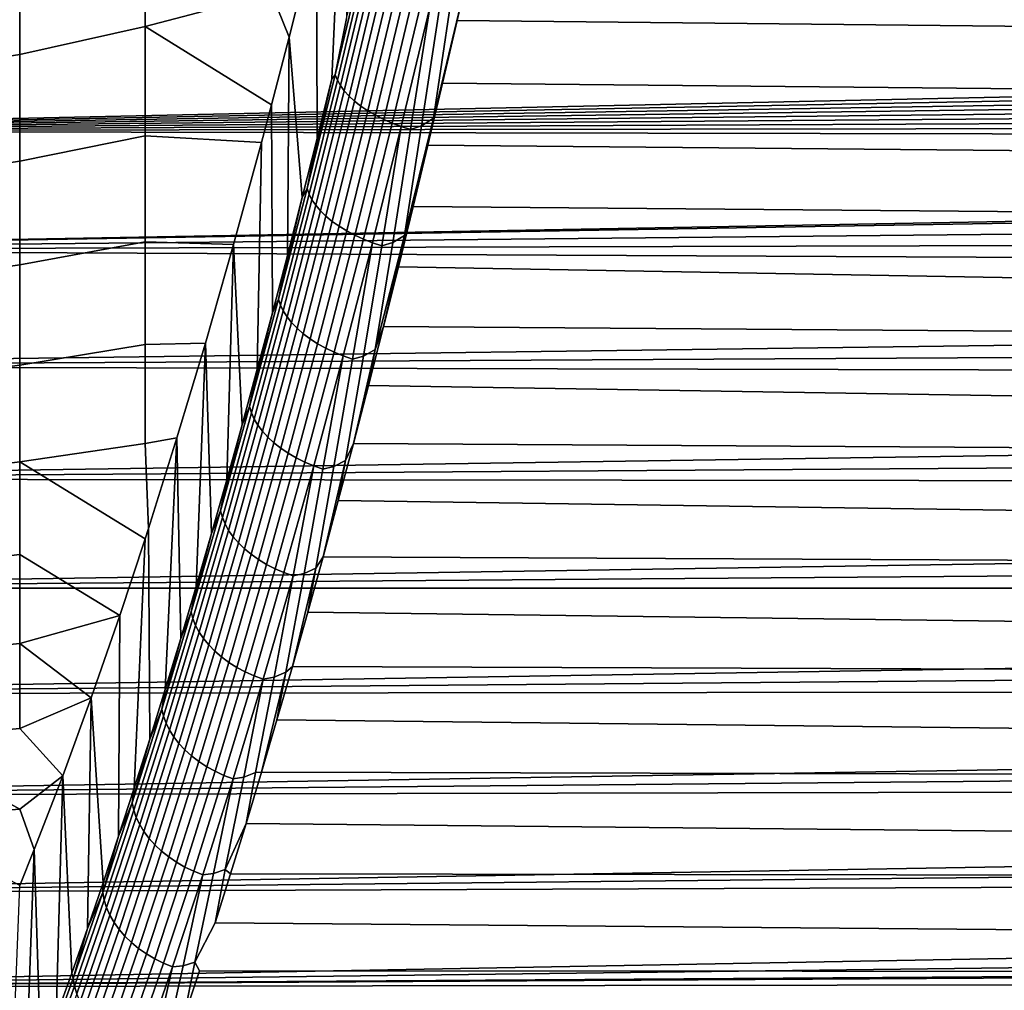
# Model space of a CAD drawing. Header units: metres. Extents: x -32 to 117, y -314 to 32.
# Tile 319 of 380: x 65.6 to 73.57, y -21.42 to -13.56. Entities that reach past the tile are written whole.
import ezdxf

# ---------------------------------------------------------------- set-up
doc = ezdxf.new("R2010")
doc.units = ezdxf.units.M
doc.layers.add('solid_24_501_064_XXX', color=7, linetype='CONTINUOUS')

msp = doc.modelspace()

# ---------------------------------------------------------------- linework, layer by layer
at = {"layer": 'solid_24_501_064_XXX'}
for points in [[(68.125404, -14.038604, 28.347267), (68.006111, -14.5215, 28.644548), (68.001778, -12.819158, 30.098476), (68.220261, -11.915163, 29.570524)], [(68.152641, -14.00609, 28.237255), (68.125404, -14.038604, 28.347267), (68.220261, -11.915163, 29.570524), (68.243759, -13.550085, 28.060299)], [(66.614128, -12.705283, 30.234756), (66.614128, -13.614175, 30.79141), (65.597748, -13.84032, 31.151415), (65.597748, -12.950498, 30.587328)], [(67.636871, -13.345515, 30.460508), (66.614128, -13.614175, 30.79141), (66.614128, -12.705283, 30.234756)], [(68.001778, -12.819158, 30.098476), (67.780106, -13.699434, 30.665112), (67.636871, -13.345515, 30.460508)], [(68.006111, -14.5215, 28.644548), (67.885887, -14.998679, 28.952055), (67.780106, -13.699434, 30.665112), (68.001778, -12.819158, 30.098476)], [(65.597748, -12.950498, 30.587328), (65.597748, -13.84032, 31.151415), (64.589394, -13.996838, 31.520662), (64.589394, -13.113107, 30.943857)], [(68.37822, -13.063891, 27.699589), (68.152641, -14.00609, 28.237255), (68.243759, -13.550085, 28.060299), (68.361282, -13.055412, 27.783342)], [(68.152641, -14.00609, 28.237255), (68.37822, -13.063891, 27.699589), (68.395721, -13.104154, 27.633244), (68.169525, -14.048943, 28.172388)], [(68.169525, -14.048943, 28.172388), (68.395721, -13.104154, 27.633244), (68.420685, -13.144733, 27.569532), (68.193886, -14.092061, 28.110125)], [(68.193886, -14.092061, 28.110125), (68.420685, -13.144733, 27.569532), (68.452858, -13.185231, 27.509081), (68.225464, -14.13502, 28.051079)], [(68.225464, -14.13502, 28.051079), (68.452858, -13.185231, 27.509081), (68.491913, -13.225245, 27.452492), (68.263954, -14.177396, 27.995836)], [(68.263954, -14.177396, 27.995836), (68.491913, -13.225245, 27.452492), (68.537476, -13.264378, 27.40032), (68.308983, -14.218767, 27.944942)], [(68.308983, -14.218767, 27.944942), (68.537476, -13.264378, 27.40032), (68.589096, -13.302245, 27.353085), (68.3601, -14.258726, 27.898899)], [(68.3601, -14.258726, 27.898899), (68.589096, -13.302245, 27.353085), (68.646248, -13.338471, 27.311251), (68.416794, -14.296878, 27.858166)], [(67.780106, -13.699434, 30.665112), (67.63723, -14.247737, 31.046339), (66.614128, -13.614175, 30.79141), (67.636871, -13.345515, 30.460508)], [(68.416794, -14.296878, 27.858166), (68.646248, -13.338471, 27.311251), (68.708382, -13.372699, 27.275232), (68.478508, -14.332844, 27.823141)], [(68.478508, -14.332844, 27.823141), (68.708382, -13.372699, 27.275232), (68.774872, -13.404588, 27.245388), (68.544632, -14.36627, 27.794172)], [(68.948433, -14.35717, 27.672234), (69.179893, -13.385582, 27.124582), (69.139023, -13.564733, 27.221781)], [(69.083244, -13.449926, 27.163891), (69.179893, -13.385582, 27.124582), (68.948433, -14.35717, 27.672234)], [(69.179893, -13.385582, 27.124582), (115.239403, -13.55326, 27.215508), (115.299675, -14.042173, 27.489096), (69.139023, -13.564733, 27.221781)], [(60.964645, -13.470487, 76.837059), (60.920521, -14.459166, 76.274841), (99.7435, -13.620409, 76.755165), (99.90731, -13.521148, 76.809517)], [(68.544632, -14.36627, 27.794172), (68.774872, -13.404588, 27.245388), (68.845078, -13.433824, 27.222012), (68.614517, -14.396825, 27.771547)], [(68.614517, -14.396825, 27.771547), (68.845078, -13.433824, 27.222012), (68.918282, -13.460117, 27.205332), (68.687469, -14.424207, 27.755489)], [(68.687469, -14.424207, 27.755489), (68.918282, -13.460117, 27.205332), (68.762756, -14.448144, 27.746157)], [(68.918282, -13.460117, 27.205332), (68.993782, -13.48321, 27.195517), (68.852005, -14.417721, 27.713455), (68.762756, -14.448144, 27.746157)], [(68.993782, -13.48321, 27.195517), (69.083244, -13.449926, 27.163891), (68.948433, -14.35717, 27.672234), (68.852005, -14.417721, 27.713455)], [(60.920521, -14.459166, 76.274841), (99.583443, -13.723071, 76.698402), (99.7435, -13.620409, 76.755165)], [(66.614128, -13.614175, 30.79141), (66.614128, -14.498718, 31.385996), (65.597748, -14.705609, 31.752457), (65.597748, -13.84032, 31.151415)], [(67.63723, -14.247737, 31.046339), (67.555916, -14.553268, 31.268784), (66.614128, -14.498718, 31.385996), (66.614128, -13.614175, 30.79141)], [(68.948433, -14.35717, 27.672234), (69.139023, -13.564733, 27.221781), (69.021645, -14.072737, 27.506624)], [(69.139023, -13.564733, 27.221781), (115.299675, -14.042173, 27.489096), (115.357117, -14.524732, 27.771826), (69.021645, -14.072737, 27.506624)], [(67.7649, -15.469489, 29.269394), (67.643311, -15.933297, 29.596186), (67.63723, -14.247737, 31.046339), (67.780106, -13.699434, 30.665112)], [(67.885887, -14.998679, 28.952055), (67.7649, -15.469489, 29.269394), (67.780106, -13.699434, 30.665112)], [(60.920521, -14.459166, 76.274841), (99.426781, -13.829388, 76.639038), (99.583443, -13.723071, 76.698402)], [(60.920521, -14.459166, 76.274841), (99.273544, -13.939275, 76.577042), (99.426781, -13.829388, 76.639038)], [(65.597748, -13.84032, 31.151415), (65.597748, -14.705609, 31.752457), (64.589394, -14.855234, 32.134533), (64.589394, -13.996838, 31.520662)], [(60.920521, -14.459166, 76.274841), (99.124146, -14.052341, 76.512573), (99.273544, -13.939275, 76.577042)], [(67.92408, -14.925831, 28.811316), (68.125404, -14.038604, 28.347267), (68.152641, -14.00609, 28.237255)], [(67.92408, -14.925831, 28.811316), (68.152641, -14.00609, 28.237255), (68.169525, -14.048943, 28.172388), (67.940346, -14.971206, 28.748024)], [(60.920521, -14.459166, 76.274841), (98.979012, -14.168194, 76.445801), (99.124146, -14.052341, 76.512573)], [(67.92408, -14.925831, 28.811316), (68.006111, -14.5215, 28.644548), (68.125404, -14.038604, 28.347267)], [(67.940346, -14.971206, 28.748024), (68.169525, -14.048943, 28.172388), (68.193886, -14.092061, 28.110125), (67.964088, -15.016798, 28.687305)], [(67.964088, -15.016798, 28.687305), (68.193886, -14.092061, 28.110125), (68.225464, -14.13502, 28.051079), (67.995071, -15.062157, 28.629757)], [(69.021645, -14.072737, 27.506624), (115.357117, -14.524732, 27.771826), (115.411705, -15.000809, 28.06356), (68.903442, -14.574923, 27.801975)], [(68.948433, -14.35717, 27.672234), (69.021645, -14.072737, 27.506624), (68.903442, -14.574923, 27.801975)], [(60.920521, -14.459166, 76.274841), (98.837967, -14.287019, 76.376549), (98.979012, -14.168194, 76.445801)], [(67.995071, -15.062157, 28.629757), (68.225464, -14.13502, 28.051079), (68.263954, -14.177396, 27.995836), (68.03299, -15.106833, 28.575951)], [(68.03299, -15.106833, 28.575951), (68.263954, -14.177396, 27.995836), (68.308983, -14.218767, 27.944942), (68.077477, -15.150386, 28.526417)], [(67.643311, -15.933297, 29.596186), (67.520988, -16.390551, 29.932745), (67.555916, -14.553268, 31.268784), (67.63723, -14.247737, 31.046339)], [(68.077477, -15.150386, 28.526417), (68.308983, -14.218767, 27.944942), (68.3601, -14.258726, 27.898899), (68.128082, -15.192384, 28.481647)], [(68.128082, -15.192384, 28.481647), (68.3601, -14.258726, 27.898899), (68.416794, -14.296878, 27.858166), (68.184311, -15.232411, 28.442083)], [(60.920521, -14.459166, 76.274841), (98.70089, -14.40887, 76.304726), (98.837967, -14.287019, 76.376549)], [(68.184311, -15.232411, 28.442083), (68.416794, -14.296878, 27.858166), (68.478508, -14.332844, 27.823141), (68.245605, -15.270073, 28.408117)], [(68.245605, -15.270073, 28.408117), (68.478508, -14.332844, 27.823141), (68.544632, -14.36627, 27.794172), (68.311356, -15.304996, 28.380085)], [(60.920521, -14.459166, 76.274841), (98.568123, -14.533292, 76.230537), (98.70089, -14.40887, 76.304726)], [(68.311356, -15.304996, 28.380085), (68.544632, -14.36627, 27.794172), (68.614517, -14.396825, 27.771547), (68.38092, -15.336836, 28.358261)], [(68.38092, -15.336836, 28.358261), (68.614517, -14.396825, 27.771547), (68.687469, -14.424207, 27.755489), (68.453606, -15.365277, 28.342865)], [(68.453606, -15.365277, 28.342865), (68.687469, -14.424207, 27.755489), (68.528694, -15.390038, 28.334045)], [(68.687469, -14.424207, 27.755489), (68.762756, -14.448144, 27.746157), (68.617691, -15.362485, 28.300419), (68.528694, -15.390038, 28.334045)], [(68.762756, -14.448144, 27.746157), (68.852005, -14.417721, 27.713455), (68.713875, -15.305732, 28.257441), (68.617691, -15.362485, 28.300419)], [(68.713875, -15.305732, 28.257441), (68.948433, -14.35717, 27.672234), (68.784309, -15.071095, 28.107737)], [(68.852005, -14.417721, 27.713455), (68.948433, -14.35717, 27.672234), (68.713875, -15.305732, 28.257441)], [(68.948433, -14.35717, 27.672234), (68.903442, -14.574923, 27.801975), (68.784309, -15.071095, 28.107737)], [(60.920521, -14.459166, 76.274841), (60.886162, -15.424157, 75.673447), (98.356766, -14.745822, 76.101799), (98.568123, -14.533292, 76.230537)], [(66.614128, -14.498718, 31.385996), (66.614128, -15.35733, 32.017448), (65.597748, -15.544834, 32.389389), (65.597748, -14.705609, 31.752457)], [(67.555916, -14.553268, 31.268784), (67.329338, -15.380185, 31.90904), (66.614128, -15.35733, 32.017448), (66.614128, -14.498718, 31.385996)], [(67.520988, -16.390551, 29.932745), (67.397957, -16.841234, 30.27903), (67.329338, -15.380185, 31.90904), (67.555916, -14.553268, 31.268784)], [(67.92408, -14.925831, 28.811316), (67.885887, -14.998679, 28.952055), (68.006111, -14.5215, 28.644548)], [(68.903442, -14.574923, 27.801975), (115.411705, -15.000809, 28.06356), (115.46328, -15.47032, 28.364183), (68.784309, -15.071095, 28.107737)], [(60.886162, -15.424157, 75.673447), (98.316582, -14.788488, 76.075645), (98.356766, -14.745822, 76.101799)], [(65.597748, -14.705609, 31.752457), (65.597748, -15.544834, 32.389389), (64.589394, -15.686744, 32.784359), (64.589394, -14.855234, 32.134533)], [(60.886162, -15.424157, 75.673447), (98.083328, -15.052474, 75.911491), (98.316582, -14.788488, 76.075645)], [(67.692894, -15.821787, 29.420851), (67.885887, -14.998679, 28.952055), (67.92408, -14.925831, 28.811316)], [(67.692894, -15.821787, 29.420851), (67.92408, -14.925831, 28.811316), (67.940346, -14.971206, 28.748024), (67.708519, -15.869616, 29.359228)], [(67.708519, -15.869616, 29.359228), (67.940346, -14.971206, 28.748024), (67.964088, -15.016798, 28.687305), (67.731636, -15.917614, 29.300144)], [(60.886162, -15.424157, 75.673447), (97.869499, -15.322846, 75.739151), (98.083328, -15.052474, 75.911491)], [(67.692894, -15.821787, 29.420851), (67.7649, -15.469489, 29.269394), (67.885887, -14.998679, 28.952055)], [(67.731636, -15.917614, 29.300144), (67.964088, -15.016798, 28.687305), (67.995071, -15.062157, 28.629757), (67.762024, -15.965306, 29.244184)], [(67.762024, -15.965306, 29.244184), (67.995071, -15.062157, 28.629757), (68.03299, -15.106833, 28.575951), (67.799362, -16.01222, 29.1919)], [(67.799362, -16.01222, 29.1919), (68.03299, -15.106833, 28.575951), (68.077477, -15.150386, 28.526417), (67.8433, -16.057896, 29.14381)], [(68.784309, -15.071095, 28.107737), (115.46328, -15.47032, 28.364183), (115.556938, -16.389149, 28.991549), (68.664253, -15.561029, 28.423782)], [(68.713875, -15.305732, 28.257441), (68.784309, -15.071095, 28.107737), (68.664253, -15.561029, 28.423782)], [(67.8433, -16.057896, 29.14381), (68.077477, -15.150386, 28.526417), (68.128082, -15.192384, 28.481647), (67.893394, -16.101875, 29.100389)], [(67.893394, -16.101875, 29.100389), (68.128082, -15.192384, 28.481647), (68.184311, -15.232411, 28.442083), (67.949158, -16.143728, 29.062067)], [(67.949158, -16.143728, 29.062067), (68.184311, -15.232411, 28.442083), (68.245605, -15.270073, 28.408117), (68.010025, -16.183039, 29.029222)], [(68.010025, -16.183039, 29.029222), (68.245605, -15.270073, 28.408117), (68.311356, -15.304996, 28.380085), (68.075401, -16.219418, 29.00218)], [(68.075401, -16.219418, 29.00218), (68.311356, -15.304996, 28.380085), (68.38092, -15.336836, 28.358261), (68.144646, -16.252508, 28.981207)], [(68.476562, -16.229914, 28.87932), (68.713875, -15.305732, 28.257441), (68.543442, -16.044481, 28.749973)], [(68.617691, -15.362485, 28.300419), (68.713875, -15.305732, 28.257441), (68.476562, -16.229914, 28.87932)], [(68.713875, -15.305732, 28.257441), (68.664253, -15.561029, 28.423782), (68.543442, -16.044481, 28.749973)], [(60.886162, -15.424157, 75.673447), (97.675179, -15.599384, 75.558357), (97.869499, -15.322846, 75.739151)], [(66.614128, -15.35733, 32.017448), (66.614128, -16.188477, 32.684639), (65.597748, -16.356504, 33.061081), (65.597748, -15.544834, 32.389389)], [(67.329338, -15.380185, 31.90904), (67.101059, -16.177675, 32.584064), (66.614128, -16.188477, 32.684639), (66.614128, -15.35733, 32.017448)], [(67.274376, -17.284723, 30.634594), (67.150406, -17.7204, 30.998997), (67.101059, -16.177675, 32.584064), (67.329338, -15.380185, 31.90904)], [(67.397957, -16.841234, 30.27903), (67.274376, -17.284723, 30.634594), (67.329338, -15.380185, 31.90904)], [(68.144646, -16.252508, 28.981207), (68.38092, -15.336836, 28.358261), (68.453606, -15.365277, 28.342865), (68.217064, -16.281981, 28.966513)], [(68.217064, -16.281981, 28.966513), (68.453606, -15.365277, 28.342865), (68.291946, -16.307543, 28.958239)], [(68.453606, -15.365277, 28.342865), (68.528694, -15.390038, 28.334045), (68.380661, -16.282856, 28.923841), (68.291946, -16.307543, 28.958239)], [(68.528694, -15.390038, 28.334045), (68.617691, -15.362485, 28.300419), (68.476562, -16.229914, 28.87932), (68.380661, -16.282856, 28.923841)], [(60.886162, -15.424157, 75.673447), (60.86158, -16.363916, 75.033897), (97.500862, -15.880194, 75.370003), (97.675179, -15.599384, 75.558357)], [(65.597748, -15.544834, 32.389389), (65.597748, -16.356504, 33.061081), (64.589394, -16.489861, 33.468967), (64.589394, -15.686744, 32.784359)], [(67.692894, -15.821787, 29.420851), (67.643311, -15.933297, 29.596186), (67.7649, -15.469489, 29.269394)], [(68.543442, -16.044481, 28.749973), (68.664253, -15.561029, 28.423782), (115.556938, -16.389149, 28.991549)], [(67.459412, -16.692692, 30.064861), (67.643311, -15.933297, 29.596186), (67.692894, -15.821787, 29.420851)], [(67.459412, -16.692692, 30.064861), (67.692894, -15.821787, 29.420851), (67.708519, -15.869616, 29.359228), (67.474403, -16.742903, 30.005001)], [(60.86158, -16.363916, 75.033897), (97.346596, -16.165075, 75.173866), (97.500862, -15.880194, 75.370003)], [(67.459412, -16.692692, 30.064861), (67.520988, -16.390551, 29.932745), (67.643311, -15.933297, 29.596186)], [(67.474403, -16.742903, 30.005001), (67.708519, -15.869616, 29.359228), (67.731636, -15.917614, 29.300144), (67.496895, -16.793236, 29.947645)], [(67.496895, -16.793236, 29.947645), (67.731636, -15.917614, 29.300144), (67.762024, -15.965306, 29.244184), (67.526672, -16.843195, 29.89336)], [(67.526672, -16.843195, 29.89336), (67.762024, -15.965306, 29.244184), (67.799362, -16.01222, 29.1919), (67.563431, -16.892282, 29.842684)], [(67.563431, -16.892282, 29.842684), (67.799362, -16.01222, 29.1919), (67.8433, -16.057896, 29.14381), (67.606819, -16.940014, 29.796116)], [(67.606819, -16.940014, 29.796116), (67.8433, -16.057896, 29.14381), (67.893394, -16.101875, 29.100389), (67.656395, -16.98592, 29.754118)], [(67.656395, -16.98592, 29.754118), (67.893394, -16.101875, 29.100389), (67.949158, -16.143728, 29.062067), (67.711678, -17.029543, 29.717106)], [(68.543442, -16.044481, 28.749973), (115.556938, -16.389149, 28.991549), (115.638115, -17.280029, 29.652645), (68.422028, -16.521212, 29.086157)], [(68.476562, -16.229914, 28.87932), (68.543442, -16.044481, 28.749973), (68.422028, -16.521212, 29.086157)], [(60.86158, -16.363916, 75.033897), (97.212845, -16.452003, 74.971062), (97.346596, -16.165075, 75.173866)], [(67.101059, -16.177675, 32.584064), (66.871231, -16.945248, 33.293304), (66.614128, -16.990671, 33.386372), (66.614128, -16.188477, 32.684639)], [(67.02594, -18.148613, 31.372551), (66.900978, -18.569431, 31.755266), (66.871231, -16.945248, 33.293304), (67.101059, -16.177675, 32.584064)], [(67.150406, -17.7204, 30.998997), (67.02594, -18.148613, 31.372551), (67.101059, -16.177675, 32.584064)], [(67.711678, -17.029543, 29.717106), (67.949158, -16.143728, 29.062067), (68.010025, -16.183039, 29.029222), (67.772118, -17.070456, 29.685444)], [(66.614128, -16.188477, 32.684639), (66.614128, -16.990671, 33.386372), (65.597748, -17.139183, 33.766342), (65.597748, -16.356504, 33.061081)], [(67.772118, -17.070456, 29.685444), (68.010025, -16.183039, 29.029222), (68.075401, -16.219418, 29.00218), (67.83712, -17.108248, 29.659447)], [(67.83712, -17.108248, 29.659447), (68.075401, -16.219418, 29.00218), (68.144646, -16.252508, 28.981207), (67.906036, -17.142551, 29.639372)], [(67.906036, -17.142551, 29.639372), (68.144646, -16.252508, 28.981207), (68.217064, -16.281981, 28.966513), (67.978188, -17.173023, 29.625416)], [(68.380661, -16.282856, 28.923841), (68.476562, -16.229914, 28.87932), (68.299896, -16.991035, 29.432215), (68.236862, -17.12841, 29.536846)], [(68.476562, -16.229914, 28.87932), (68.422028, -16.521212, 29.086157), (68.299896, -16.991035, 29.432215)], [(67.978188, -17.173023, 29.625416), (68.217064, -16.281981, 28.966513), (68.052864, -17.199364, 29.617718)], [(68.217064, -16.281981, 28.966513), (68.291946, -16.307543, 28.958239), (68.141273, -17.177538, 29.582701), (68.052864, -17.199364, 29.617718)], [(68.291946, -16.307543, 28.958239), (68.380661, -16.282856, 28.923841), (68.236862, -17.12841, 29.536846), (68.141273, -17.177538, 29.582701)], [(60.86158, -16.363916, 75.033897), (60.846821, -17.276987, 74.357201), (97.099747, -16.740675, 74.761551), (97.212845, -16.452003, 74.971062)], [(65.597748, -16.356504, 33.061081), (65.597748, -17.139183, 33.766342), (64.589394, -17.263134, 34.187111), (64.589394, -16.489861, 33.468967)], [(67.459412, -16.692692, 30.064861), (67.397957, -16.841234, 30.27903), (67.520988, -16.390551, 29.932745)], [(68.299896, -16.991035, 29.432215), (68.422028, -16.521212, 29.086157), (115.638115, -17.280029, 29.652645)], [(60.846821, -17.276987, 74.357201), (97.007416, -17.029106, 74.546577), (97.099747, -16.740675, 74.761551)], [(67.223999, -17.537279, 30.742355), (67.397957, -16.841234, 30.27903), (67.459412, -16.692692, 30.064861)], [(67.223999, -17.537279, 30.742355), (67.459412, -16.692692, 30.064861), (67.474403, -16.742903, 30.005001), (67.23835, -17.5898, 30.684345)], [(67.23835, -17.5898, 30.684345), (67.474403, -16.742903, 30.005001), (67.496895, -16.793236, 29.947645), (67.260208, -17.642395, 30.628805)], [(67.260208, -17.642395, 30.628805), (67.496895, -16.793236, 29.947645), (67.526672, -16.843195, 29.89336), (67.289375, -17.694548, 30.576281)], [(67.223999, -17.537279, 30.742355), (67.274376, -17.284723, 30.634594), (67.397957, -16.841234, 30.27903)], [(67.289375, -17.694548, 30.576281), (67.526672, -16.843195, 29.89336), (67.563431, -16.892282, 29.842684), (67.325546, -17.745741, 30.527292)], [(67.325546, -17.745741, 30.527292), (67.563431, -16.892282, 29.842684), (67.606819, -16.940014, 29.796116), (67.368378, -17.795467, 30.482325)], [(66.871231, -16.945248, 33.293304), (66.640511, -17.680618, 34.034794), (66.614128, -16.990671, 33.386372)], [(66.775681, -18.982281, 32.146626), (66.650223, -19.386593, 32.546116), (66.640511, -17.680618, 34.034794), (66.871231, -16.945248, 33.293304)], [(66.900978, -18.569431, 31.755266), (66.775681, -18.982281, 32.146626), (66.871231, -16.945248, 33.293304)], [(67.368378, -17.795467, 30.482325), (67.606819, -16.940014, 29.796116), (67.656395, -16.98592, 29.754118), (67.417435, -17.843237, 30.441822)], [(60.846821, -17.276987, 74.357201), (96.936058, -17.316771, 74.326401), (97.007416, -17.029106, 74.546577)], [(66.640511, -17.680618, 34.034794), (66.614159, -17.762383, 34.121338), (65.597748, -17.139183, 33.766342), (66.614128, -16.990671, 33.386372)], [(67.417435, -17.843237, 30.441822), (67.656395, -16.98592, 29.754118), (67.711678, -17.029543, 29.717106), (67.472237, -17.888577, 30.406185)], [(67.472237, -17.888577, 30.406185), (67.711678, -17.029543, 29.717106), (67.772118, -17.070456, 29.685444), (67.532249, -17.931038, 30.375769)], [(68.299896, -16.991035, 29.432215), (115.638115, -17.280029, 29.652645), (115.70607, -18.142347, 30.346605), (68.177055, -17.453741, 29.788006)], [(68.236862, -17.12841, 29.536846), (68.299896, -16.991035, 29.432215), (68.177055, -17.453741, 29.788006)], [(65.597748, -17.139183, 33.766342), (65.597748, -17.891481, 34.503922), (64.589394, -18.005159, 34.9375), (64.589394, -17.263134, 34.187111)], [(66.409088, -18.383287, 34.80788), (65.597748, -17.891481, 34.503922), (65.597748, -17.139183, 33.766342), (66.614159, -17.762383, 34.121338)], [(67.532249, -17.931038, 30.375769), (67.772118, -17.070456, 29.685444), (67.83712, -17.108248, 29.659447), (67.596863, -17.970201, 30.35087)], [(67.596863, -17.970201, 30.35087), (67.83712, -17.108248, 29.659447), (67.906036, -17.142551, 29.639372), (67.665451, -18.00568, 30.331738)], [(68.141273, -17.177538, 29.582701), (68.236862, -17.12841, 29.536846), (68.053665, -17.909096, 30.15336), (67.995117, -17.99992, 30.228992)], [(68.236862, -17.12841, 29.536846), (68.177055, -17.453741, 29.788006), (68.053665, -17.909096, 30.15336)], [(67.665451, -18.00568, 30.331738), (67.906036, -17.142551, 29.639372), (67.978188, -17.173023, 29.625416), (67.737335, -18.037121, 30.31856)], [(67.737335, -18.037121, 30.31856), (67.978188, -17.173023, 29.625416), (67.811798, -18.064215, 30.311466)], [(67.978188, -17.173023, 29.625416), (68.052864, -17.199364, 29.617718), (67.899887, -18.045235, 30.275976), (67.811798, -18.064215, 30.311466)], [(68.052864, -17.199364, 29.617718), (68.141273, -17.177538, 29.582701), (67.995117, -17.99992, 30.228992), (67.899887, -18.045235, 30.275976)], [(60.846821, -17.276987, 74.357201), (60.841869, -18.161894, 73.644501), (96.8853, -17.60202, 74.102211), (96.936058, -17.316771, 74.326401)], [(67.223999, -17.537279, 30.742355), (67.150406, -17.7204, 30.998997), (67.274376, -17.284723, 30.634594)], [(68.053665, -17.909096, 30.15336), (68.177055, -17.453741, 29.788006), (115.70607, -18.142347, 30.346605)], [(66.987, -18.354294, 31.452332), (67.150406, -17.7204, 30.998997), (67.223999, -17.537279, 30.742355)], [(66.987, -18.354294, 31.452332), (67.223999, -17.537279, 30.742355), (67.23835, -17.5898, 30.684345), (67.000702, -18.409042, 31.396261)], [(96.854958, -17.88357, 73.875031), (96.8853, -17.60202, 74.102211), (60.841869, -18.161894, 73.644501)], [(67.000702, -18.409042, 31.396261), (67.23835, -17.5898, 30.684345), (67.260208, -17.642395, 30.628805), (67.021927, -18.463825, 31.342619)], [(66.650223, -19.386593, 32.546116), (66.524513, -19.782621, 32.954014), (66.614159, -17.762383, 34.121338), (66.640511, -17.680618, 34.034794)], [(67.021927, -18.463825, 31.342619), (67.260208, -17.642395, 30.628805), (67.289375, -17.694548, 30.576281), (67.050476, -18.518097, 31.291937)], [(67.050476, -18.518097, 31.291937), (67.289375, -17.694548, 30.576281), (67.325546, -17.745741, 30.527292), (67.08606, -18.571325, 31.244717)], [(66.398529, -20.170498, 33.370415), (66.409088, -18.383287, 34.80788), (66.614159, -17.762383, 34.121338), (66.524513, -19.782621, 32.954014)], [(66.987, -18.354294, 31.452332), (67.02594, -18.148613, 31.372551), (67.150406, -17.7204, 30.998997)], [(67.08606, -18.571325, 31.244717), (67.325546, -17.745741, 30.527292), (67.368378, -17.795467, 30.482325), (67.128326, -18.62298, 31.201424)], [(67.128326, -18.62298, 31.201424), (67.368378, -17.795467, 30.482325), (67.417435, -17.843237, 30.441822), (67.176865, -18.67255, 31.162487)], [(67.176865, -18.67255, 31.162487), (67.417435, -17.843237, 30.441822), (67.472237, -17.888577, 30.406185), (67.231194, -18.719549, 31.128292)], [(96.854958, -17.88357, 73.875031), (60.841869, -18.161894, 73.644501), (96.845093, -18.161894, 73.644501)], [(65.597748, -17.891481, 34.503922), (65.597748, -18.612068, 35.272511), (64.589394, -18.714598, 35.718765), (64.589394, -18.005159, 34.9375)], [(66.409088, -18.383287, 34.80788), (65.597748, -18.612068, 35.272511), (65.597748, -17.891481, 34.503922)], [(67.231194, -18.719549, 31.128292), (67.472237, -17.888577, 30.406185), (67.532249, -17.931038, 30.375769), (67.290764, -18.763508, 31.099176)], [(67.290764, -18.763508, 31.099176), (67.532249, -17.931038, 30.375769), (67.596863, -17.970201, 30.35087), (67.354996, -18.803995, 31.075428)], [(68.053665, -17.909096, 30.15336), (115.70607, -18.142347, 30.346605), (115.760841, -18.974968, 31.072134), (67.929893, -18.356874, 30.528107)], [(67.995117, -17.99992, 30.228992), (68.053665, -17.909096, 30.15336), (67.929893, -18.356874, 30.528107)], [(67.354996, -18.803995, 31.075428), (67.596863, -17.970201, 30.35087), (67.665451, -18.00568, 30.331738), (67.423256, -18.840609, 31.057283)], [(67.423256, -18.840609, 31.057283), (67.665451, -18.00568, 30.331738), (67.737335, -18.037121, 30.31856), (67.494865, -18.872988, 31.044918)], [(67.899887, -18.045235, 30.275976), (67.995117, -17.99992, 30.228992), (67.805641, -18.796898, 30.912106), (67.751709, -18.843145, 30.954727)], [(67.995117, -17.99992, 30.228992), (67.929893, -18.356874, 30.528107), (67.805641, -18.796898, 30.912106)], [(67.494865, -18.872988, 31.044918), (67.737335, -18.037121, 30.31856), (67.811798, -18.064215, 30.311466), (67.569122, -18.90081, 31.038458)], [(67.569122, -18.90081, 31.038458), (67.811798, -18.064215, 30.311466), (67.656853, -18.884659, 31.002642)], [(67.811798, -18.064215, 30.311466), (67.899887, -18.045235, 30.275976), (67.751709, -18.843145, 30.954727), (67.656853, -18.884659, 31.002642)], [(60.841869, -18.161894, 73.644501), (60.846825, -19.017479, 72.896751), (96.85495, -18.43726, 73.410423), (96.845093, -18.161894, 73.644501)], [(66.987, -18.354294, 31.452332), (66.900978, -18.569431, 31.755266), (67.02594, -18.148613, 31.372551)], [(66.409088, -18.383287, 34.80788), (66.177605, -19.05121, 35.610466), (65.597748, -18.612068, 35.272511)], [(66.398529, -20.170498, 33.370415), (66.272423, -20.549692, 33.794758), (66.177605, -19.05121, 35.610466), (66.409088, -18.383287, 34.80788)], [(66.748764, -19.142551, 32.19371), (66.900978, -18.569431, 31.755266), (66.987, -18.354294, 31.452332)], [(66.748764, -19.142551, 32.19371), (66.987, -18.354294, 31.452332), (67.000702, -18.409042, 31.396261), (66.76181, -19.199451, 32.13966)], [(66.76181, -19.199451, 32.13966), (67.000702, -18.409042, 31.396261), (67.021927, -18.463825, 31.342619), (66.782402, -19.256342, 32.088001)], [(67.805641, -18.796898, 30.912106), (67.929893, -18.356874, 30.528107), (115.760841, -18.974968, 31.072134)], [(60.846825, -19.017479, 72.896751), (96.885307, -18.7099, 73.172585), (96.85495, -18.43726, 73.410423)], [(66.782402, -19.256342, 32.088001), (67.021927, -18.463825, 31.342619), (67.050476, -18.518097, 31.291937), (66.810333, -19.31266, 32.039242)], [(66.748764, -19.142551, 32.19371), (66.775681, -18.982281, 32.146626), (66.900978, -18.569431, 31.755266)], [(66.810333, -19.31266, 32.039242), (67.050476, -18.518097, 31.291937), (67.08606, -18.571325, 31.244717), (66.845329, -19.367847, 31.993868)], [(66.845329, -19.367847, 31.993868), (67.08606, -18.571325, 31.244717), (67.128326, -18.62298, 31.201424), (66.887032, -19.42136, 31.952322)], [(65.597748, -18.612068, 35.272511), (65.597748, -19.299664, 36.070755), (64.589394, -19.390165, 36.529503), (64.589394, -18.714598, 35.718765)], [(66.177605, -19.05121, 35.610466), (65.597748, -19.299664, 36.070755), (65.597748, -18.612068, 35.272511)], [(66.887032, -19.42136, 31.952322), (67.128326, -18.62298, 31.201424), (67.176865, -18.67255, 31.162487), (66.935043, -19.47267, 31.91502)], [(60.846825, -19.017479, 72.896751), (96.936073, -18.980242, 72.93058), (96.885307, -18.7099, 73.172585)], [(66.935043, -19.47267, 31.91502), (67.176865, -18.67255, 31.162487), (67.231194, -18.719549, 31.128292), (66.988884, -19.521265, 31.882328)], [(66.988884, -19.521265, 31.882328), (67.231194, -18.719549, 31.128292), (67.290764, -18.763508, 31.099176), (67.048027, -19.566669, 31.854572)], [(67.048027, -19.566669, 31.854572), (67.290764, -18.763508, 31.099176), (67.354996, -18.803995, 31.075428), (67.11187, -19.608433, 31.832024)], [(67.11187, -19.608433, 31.832024), (67.354996, -18.803995, 31.075428), (67.423256, -18.840609, 31.057283), (67.179802, -19.646141, 31.814907)], [(67.805641, -18.796898, 30.912106), (115.760841, -18.974968, 31.072134), (115.80201, -19.777475, 31.828556), (67.680885, -19.228975, 31.305199)], [(67.751709, -18.843145, 30.954727), (67.805641, -18.796898, 30.912106), (67.680885, -19.228975, 31.305199)], [(67.179802, -19.646141, 31.814907), (67.423256, -18.840609, 31.057283), (67.494865, -18.872988, 31.044918), (67.251137, -19.679422, 31.803392)], [(67.251137, -19.679422, 31.803392), (67.494865, -18.872988, 31.044918), (67.569122, -18.90081, 31.038458), (67.32518, -19.707949, 31.797592)], [(67.569122, -18.90081, 31.038458), (67.656853, -18.884659, 31.002642), (67.506989, -19.656858, 31.712952), (67.412544, -19.694595, 31.761593)], [(67.656853, -18.884659, 31.002642), (67.751709, -18.843145, 30.954727), (67.555801, -19.652889, 31.707195), (67.506989, -19.656858, 31.712952)], [(67.751709, -18.843145, 30.954727), (67.680885, -19.228975, 31.305199), (67.555801, -19.652889, 31.707195)], [(67.32518, -19.707949, 31.797592), (67.569122, -18.90081, 31.038458), (67.412544, -19.694595, 31.761593)], [(60.861584, -19.842489, 72.115013), (97.007439, -19.247049, 72.685493), (96.936073, -18.980242, 72.93058), (60.846825, -19.017479, 72.896751)], [(66.177605, -19.05121, 35.610466), (65.946266, -19.683893, 36.441795), (65.597748, -19.299664, 36.070755)], [(66.146385, -20.919672, 34.226475), (66.02034, -21.280592, 34.665798), (65.946266, -19.683893, 36.441795), (66.177605, -19.05121, 35.610466)], [(66.272423, -20.549692, 33.794758), (66.146385, -20.919672, 34.226475), (66.177605, -19.05121, 35.610466)], [(66.748764, -19.142551, 32.19371), (66.650223, -19.386593, 32.546116), (66.775681, -18.982281, 32.146626)], [(66.509644, -19.900948, 32.965343), (66.650223, -19.386593, 32.546116), (66.748764, -19.142551, 32.19371)], [(66.509644, -19.900948, 32.965343), (66.748764, -19.142551, 32.19371), (66.76181, -19.199451, 32.13966), (66.522041, -19.959915, 32.913399)], [(66.522041, -19.959915, 32.913399), (66.76181, -19.199451, 32.13966), (66.782402, -19.256342, 32.088001), (66.541992, -20.018833, 32.8638)], [(60.861584, -19.842489, 72.115013), (97.099785, -19.508869, 72.438744), (97.007439, -19.247049, 72.685493)], [(66.541992, -20.018833, 32.8638), (66.782402, -19.256342, 32.088001), (66.810333, -19.31266, 32.039242), (66.569305, -20.077116, 32.817043)], [(67.555801, -19.652889, 31.707195), (67.680885, -19.228975, 31.305199), (115.80201, -19.777475, 31.828556)], [(65.946266, -19.683893, 36.441795), (65.597748, -19.953051, 36.897228), (64.589394, -19.390165, 36.529503), (65.597748, -19.299664, 36.070755)], [(66.569305, -20.077116, 32.817043), (66.810333, -19.31266, 32.039242), (66.845329, -19.367847, 31.993868), (66.603706, -20.13419, 32.773586)], [(66.603706, -20.13419, 32.773586), (66.845329, -19.367847, 31.993868), (66.887032, -19.42136, 31.952322), (66.644852, -20.189489, 32.73386)], [(65.597748, -19.953051, 36.897228), (64.589394, -20.030636, 37.36824), (64.589394, -19.390165, 36.529503)], [(66.509644, -19.900948, 32.965343), (66.524513, -19.782621, 32.954014), (66.650223, -19.386593, 32.546116)], [(66.644852, -20.189489, 32.73386), (66.887032, -19.42136, 31.952322), (66.935043, -19.47267, 31.91502), (66.692329, -20.24247, 32.698257)], [(60.861584, -19.842489, 72.115013), (97.212906, -19.765347, 72.190819), (97.099785, -19.508869, 72.438744)], [(66.692329, -20.24247, 32.698257), (66.935043, -19.47267, 31.91502), (66.988884, -19.521265, 31.882328), (66.745689, -20.292603, 32.66713)], [(66.745689, -20.292603, 32.66713), (66.988884, -19.521265, 31.882328), (67.048027, -19.566669, 31.854572), (66.80439, -20.339397, 32.640785)], [(66.80439, -20.339397, 32.640785), (67.048027, -19.566669, 31.854572), (67.11187, -19.608433, 31.832024), (66.867851, -20.382387, 32.619484)], [(66.867851, -20.382387, 32.619484), (67.11187, -19.608433, 31.832024), (67.179802, -19.646141, 31.814907), (66.935448, -20.421148, 32.603439)], [(65.946266, -19.683893, 36.441795), (65.715691, -20.279531, 37.299675), (65.597748, -19.953051, 36.897228)], [(65.894241, -21.632645, 35.112915), (65.76825, -21.97537, 35.567204), (65.715691, -20.279531, 37.299675), (65.946266, -19.683893, 36.441795)], [(66.02034, -21.280592, 34.665798), (65.894241, -21.632645, 35.112915), (65.946266, -19.683893, 36.441795)], [(66.935448, -20.421148, 32.603439), (67.179802, -19.646141, 31.814907), (67.251137, -19.679422, 31.803392), (67.006508, -20.455297, 32.592808)], [(67.006508, -20.455297, 32.592808), (67.251137, -19.679422, 31.803392), (67.32518, -19.707949, 31.797592), (67.080338, -20.484497, 32.587696)], [(67.412544, -19.694595, 31.761593), (67.506989, -19.656858, 31.712952), (67.43055, -20.068428, 32.117901), (67.261314, -20.439917, 32.502487)], [(67.555801, -19.652889, 31.707195), (115.80201, -19.777475, 31.828556), (115.82959, -20.548763, 32.614574), (67.43055, -20.068428, 32.117901)], [(67.506989, -19.656858, 31.712952), (67.555801, -19.652889, 31.707195), (67.43055, -20.068428, 32.117901)], [(60.886166, -20.635553, 71.300537), (97.34668, -20.014908, 71.943451), (97.212906, -19.765347, 72.190819), (60.861584, -19.842489, 72.115013)], [(67.080338, -20.484497, 32.587696), (67.32518, -19.707949, 31.797592), (67.16732, -20.473911, 32.551655)], [(67.32518, -19.707949, 31.797592), (67.412544, -19.694595, 31.761593), (67.261314, -20.439917, 32.502487), (67.16732, -20.473911, 32.551655)], [(66.509644, -19.900948, 32.965343), (66.398529, -20.170498, 33.370415), (66.524513, -19.782621, 32.954014)], [(66.269997, -20.628376, 33.766083), (66.398529, -20.170498, 33.370415), (66.509644, -19.900948, 32.965343)], [(66.269997, -20.628376, 33.766083), (66.509644, -19.900948, 32.965343), (66.522041, -19.959915, 32.913399), (66.281746, -20.689325, 33.71632)], [(65.715691, -20.279531, 37.299675), (65.597603, -20.570997, 37.750458), (64.589394, -20.030636, 37.36824), (65.597748, -19.953051, 36.897228)], [(66.281746, -20.689325, 33.71632), (66.522041, -19.959915, 32.913399), (66.541992, -20.018833, 32.8638), (66.301056, -20.750185, 33.668861)], [(60.886166, -20.635553, 71.300537), (97.500961, -20.257532, 71.696953), (97.34668, -20.014908, 71.943451)], [(66.301056, -20.750185, 33.668861), (66.541992, -20.018833, 32.8638), (66.569305, -20.077116, 32.817043), (66.327744, -20.810354, 33.624176)], [(66.327744, -20.810354, 33.624176), (66.569305, -20.077116, 32.817043), (66.603706, -20.13419, 32.773586), (66.361542, -20.869236, 33.58271)], [(67.261314, -20.439917, 32.502487), (67.43055, -20.068428, 32.117901), (67.305054, -20.475426, 32.537155)], [(67.305054, -20.475426, 32.537155), (67.43055, -20.068428, 32.117901), (115.82959, -20.548763, 32.614574)], [(66.361542, -20.869236, 33.58271), (66.603706, -20.13419, 32.773586), (66.644852, -20.189489, 32.73386), (66.402122, -20.92625, 33.544868)], [(66.269997, -20.628376, 33.766083), (66.272423, -20.549692, 33.794758), (66.398529, -20.170498, 33.370415)], [(66.402122, -20.92625, 33.544868), (66.644852, -20.189489, 32.73386), (66.692329, -20.24247, 32.698257), (66.449081, -20.980829, 33.511032)], [(66.449081, -20.980829, 33.511032), (66.692329, -20.24247, 32.698257), (66.745689, -20.292603, 32.66713), (66.501953, -21.032438, 33.481525)], [(60.886166, -20.635553, 71.300537), (97.675285, -20.491785, 71.453117), (97.500961, -20.257532, 71.696953)], [(65.517082, -22.631523, 36.495579), (65.597603, -20.570997, 37.750458), (65.715691, -20.279531, 37.299675), (65.642548, -22.308306, 36.028042)], [(65.76825, -21.97537, 35.567204), (65.642548, -22.308306, 36.028042), (65.715691, -20.279531, 37.299675)], [(66.501953, -21.032438, 33.481525), (66.745689, -20.292603, 32.66713), (66.80439, -20.339397, 32.640785), (66.560211, -21.080563, 33.45665)], [(66.560211, -21.080563, 33.45665), (66.80439, -20.339397, 32.640785), (66.867851, -20.382387, 32.619484), (66.623283, -21.124729, 33.436642)], [(66.623283, -21.124729, 33.436642), (66.867851, -20.382387, 32.619484), (66.935448, -20.421148, 32.603439), (66.690552, -21.164501, 33.421711)], [(66.690552, -21.164501, 33.421711), (66.935448, -20.421148, 32.603439), (67.006508, -20.455297, 32.592808), (66.761337, -21.199484, 33.411995)], [(66.761337, -21.199484, 33.411995), (67.006508, -20.455297, 32.592808), (67.080338, -20.484497, 32.587696), (66.834953, -21.22933, 33.407597)], [(66.834953, -21.22933, 33.407597), (67.080338, -20.484497, 32.587696), (66.921532, -21.22147, 33.371655)], [(67.080338, -20.484497, 32.587696), (67.16732, -20.473911, 32.551655), (67.015053, -21.191179, 33.322147), (66.921532, -21.22147, 33.371655)], [(67.16732, -20.473911, 32.551655), (67.261314, -20.439917, 32.502487), (67.179283, -20.873711, 32.964787), (67.015053, -21.191179, 33.322147)], [(67.261314, -20.439917, 32.502487), (67.305054, -20.475426, 32.537155), (67.179283, -20.873711, 32.964787)], [(67.305054, -20.475426, 32.537155), (115.82959, -20.548763, 32.614574), (115.843353, -21.288469, 33.429642), (67.179283, -20.873711, 32.964787)], [(60.920532, -21.395403, 70.454597), (97.869614, -20.717833, 71.212189), (97.675285, -20.491785, 71.453117), (60.886166, -20.635553, 71.300537)], [(66.269997, -20.628376, 33.766083), (66.146385, -20.919672, 34.226475), (66.272423, -20.549692, 33.794758)], [(66.030174, -21.323729, 34.594772), (66.146385, -20.919672, 34.226475), (66.269997, -20.628376, 33.766083)], [(66.030174, -21.323729, 34.594772), (66.269997, -20.628376, 33.766083), (66.281746, -20.689325, 33.71632), (66.041267, -21.386574, 34.547268)], [(60.920532, -21.395403, 70.454597), (98.083435, -20.934492, 70.975861), (97.869614, -20.717833, 71.212189)], [(66.041267, -21.386574, 34.547268), (66.281746, -20.689325, 33.71632), (66.301056, -20.750185, 33.668861), (66.059937, -21.449291, 34.502022)], [(66.059937, -21.449291, 34.502022), (66.301056, -20.750185, 33.668861), (66.327744, -20.810354, 33.624176), (66.086006, -21.511263, 34.459488)], [(66.086006, -21.511263, 34.459488), (66.327744, -20.810354, 33.624176), (66.361542, -20.869236, 33.58271), (66.119209, -21.571873, 34.420078)], [(66.119209, -21.571873, 34.420078), (66.361542, -20.869236, 33.58271), (66.402122, -20.92625, 33.544868), (66.159225, -21.630524, 34.38419)], [(67.015053, -21.191179, 33.322147), (67.179283, -20.873711, 32.964787), (115.843353, -21.288469, 33.429642), (67.053398, -21.263083, 33.400589)], [(60.920532, -21.395403, 70.454597), (98.316696, -21.141977, 70.744408), (98.083435, -20.934492, 70.975861)], [(66.030174, -21.323729, 34.594772), (66.02034, -21.280592, 34.665798), (66.146385, -20.919672, 34.226475)], [(66.159225, -21.630524, 34.38419), (66.402122, -20.92625, 33.544868), (66.449081, -20.980829, 33.511032), (66.20565, -21.686636, 34.352177)], [(66.20565, -21.686636, 34.352177), (66.449081, -20.980829, 33.511032), (66.501953, -21.032438, 33.481525), (66.258041, -21.739653, 34.324348)], [(66.258041, -21.739653, 34.324348), (66.501953, -21.032438, 33.481525), (66.560211, -21.080563, 33.45665), (66.315857, -21.789051, 34.300987)], [(66.315857, -21.789051, 34.300987), (66.560211, -21.080563, 33.45665), (66.623283, -21.124729, 33.436642), (66.378548, -21.834341, 34.282326)], [(66.378548, -21.834341, 34.282326), (66.623283, -21.124729, 33.436642), (66.690552, -21.164501, 33.421711), (66.445473, -21.875078, 34.268539)], [(60.920532, -21.395403, 70.454597), (98.356697, -21.174995, 70.707092), (98.316696, -21.141977, 70.744408)], [(60.920532, -21.395403, 70.454597), (98.56823, -21.338821, 70.519997), (98.356697, -21.174995, 70.707092)], [(66.445473, -21.875078, 34.268539), (66.690552, -21.164501, 33.421711), (66.761337, -21.199484, 33.411995), (66.515991, -21.910856, 34.259773)], [(66.515991, -21.910856, 34.259773), (66.761337, -21.199484, 33.411995), (66.834953, -21.22933, 33.407597), (66.589394, -21.941322, 34.256111)], [(66.921532, -21.22147, 33.371655), (67.015053, -21.191179, 33.322147), (66.927574, -21.643349, 33.844341), (66.768578, -21.90951, 34.170742)], [(67.015053, -21.191179, 33.322147), (67.053398, -21.263083, 33.400589), (66.927574, -21.643349, 33.844341)], [(66.030174, -21.323729, 34.594772), (65.790527, -21.985987, 35.450191), (65.894241, -21.632645, 35.112915), (66.02034, -21.280592, 34.665798)], [(66.589394, -21.941322, 34.256111), (66.834953, -21.22933, 33.407597), (66.675545, -21.936144, 34.220402)], [(66.834953, -21.22933, 33.407597), (66.921532, -21.22147, 33.371655), (66.768578, -21.90951, 34.170742), (66.675545, -21.936144, 34.220402)], [(67.053398, -21.263083, 33.400589), (115.843353, -21.288469, 33.429642), (115.843315, -21.995506, 34.272461), (66.927574, -21.643349, 33.844341)], [(60.964661, -22.120783, 69.578514), (98.701004, -21.433485, 70.410347), (98.56823, -21.338821, 70.519997), (60.920532, -21.395403, 70.454597)], [(65.790527, -21.985987, 35.450191), (66.030174, -21.323729, 34.594772), (66.041267, -21.386574, 34.547268), (65.800964, -22.050636, 35.405018)], [(65.800964, -22.050636, 35.405018), (66.041267, -21.386574, 34.547268), (66.059937, -21.449291, 34.502022), (65.818993, -22.115124, 35.362061)]]:
    msp.add_3dface(points, dxfattribs=at)

doc.saveas('drawing.dxf')
